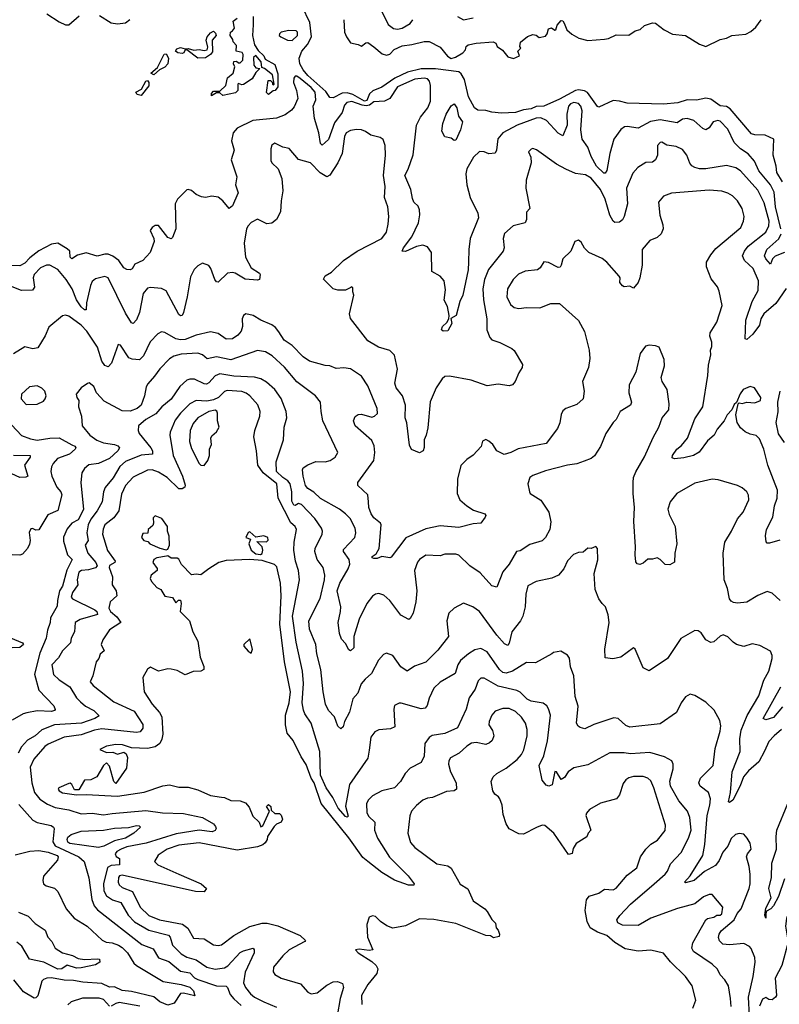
# Model space of a CAD drawing. Extents: x 2293139 to 2515392, y 824115 to 1006937.
# Tile 285 of 417: x 2360113 to 2364941, y 984039 to 990295. Entities that reach past the tile are written whole.
import ezdxf

# ---------------------------------------------------------------- set-up
doc = ezdxf.new("R2010")
doc.units = 0

msp = doc.modelspace()

# ---------------------------------------------------------------- linework, layer by layer
at = {"layer": '0CON10XD'}
for points in [[(2360285, 990332), (2360365, 990282.2), (2360405, 990261.4), (2360425, 990262.2), (2360490.5, 990319.5)], [(2360620.6, 990320.6), (2360695, 990275.7), (2360735, 990267.8), (2360785.8, 990274.3), (2360814.2, 990295.8)], [(2364962.1, 989265), (2364925.6, 989325), (2364921.2, 989365), (2364902.2, 989435), (2364906.7, 989536.7), (2364852, 989562), (2364785, 989563.5), (2364765, 989570.4), (2364628.4, 989728.4), (2364605, 989742.4), (2364565, 989747.6), (2364505, 989790.2), (2364475, 989795.7), (2364415, 989782.7), (2364355, 989785.2), (2364296, 989766), (2364205, 989759), (2363975, 989764), (2363925, 989778.2), (2363885, 989780.5), (2363795, 989738.1), (2363785, 989742.9), (2363721.5, 989831.5), (2363702.8, 989842.8), (2363665, 989848.6), (2363645, 989844.7), (2363545, 989790.3), (2363445, 989745.6), (2363395, 989744.1), (2363365, 989729), (2363315, 989722.9), (2363265, 989704.9), (2363175, 989701.4), (2363115, 989707.5), (2363075, 989718.4), (2363025, 989720.8), (2363004.4, 989735), (2362965.5, 989805), (2362939.7, 989915), (2362920, 989950), (2362905, 989963.2), (2362755, 989983.1), (2362665, 989983.3), (2362578.6, 989961.4), (2362497.1, 989922.9), (2362415, 989865.7), (2362357.7, 989842.3), (2362336.7, 989823.3), (2362319.2, 989780.8), (2362305, 989776.8), (2362230.1, 989820.1), (2362195, 989830.4), (2362162.2, 989827.8), (2362105, 989799.4), (2362085, 989800.8), (2362058.6, 989838.6), (2361945, 989939.8), (2361915, 989975.3), (2361893.6, 990015), (2361888.7, 990051.3), (2361905.6, 990095), (2361942.3, 990137.7), (2361967.3, 990185), (2361957, 990277), (2361909.1, 990379.1)], [(2362402.3, 990372.3), (2362455, 990264.2), (2362488.2, 990238.2), (2362515, 990234.6), (2362545, 990240.4), (2362595, 990270.4), (2362612, 990295)], [(2361596.4, 990315), (2361596.8, 990263.2), (2361593.8, 990195), (2361606, 990135), (2361629.1, 990099.1), (2361666, 990065), (2361673.6, 990043.6), (2361735, 990010), (2361755, 989950), (2361755, 989867.5), (2361737.5, 989845), (2361725, 989842.5), (2361695, 989820), (2361681.7, 989831.7), (2361691.7, 989908.3), (2361708.3, 989908.3), (2361718.3, 989898.3), (2361720, 989885), (2361725, 989880), (2361730, 989885), (2361720, 989945), (2361670, 989985), (2361651.7, 989991.7), (2361647, 990027), (2361615, 990067.5), (2361600, 990055), (2361602.5, 990005), (2361615, 989990), (2361640, 989985), (2361615, 989960), (2361591.7, 989918.3), (2361535, 989882.5), (2361525, 989880), (2361505, 989890), (2361500, 989885), (2361500, 989845), (2361485, 989830), (2361405, 989813.3), (2361385, 989830), (2361365, 989830), (2361331.7, 989811.7), (2361332.5, 989825), (2361345, 989840), (2361385, 989840), (2361423.6, 989876.4), (2361433.8, 989926.2), (2361470, 989955), (2361480, 989995), (2361472.5, 990015), (2361475, 990030), (2361491.7, 990031.7), (2361505, 990020), (2361515, 990020), (2361531.7, 990038.3), (2361533, 990073), (2361527, 990087), (2361490, 990095), (2361491.7, 990131.7), (2361470, 990155), (2361468.3, 990168.3), (2361450, 990195), (2361453.3, 990216.7), (2361466.4, 990223.6), (2361478.3, 990241.7), (2361470, 990285), (2361495.6, 990304.4)], [(2362174.5, 990295), (2362178, 990215), (2362190, 990185), (2362215, 990147.5), (2362265, 990137.5), (2362285, 990127.5), (2362312.3, 990147.7), (2362325, 990150), (2362365, 990121.9), (2362417.5, 990077.5), (2362445, 990069.1), (2362465, 990076.4), (2362494.2, 990105.8), (2362545, 990129.1), (2362605, 990136.3), (2362685, 990155.5), (2362715, 990155.5), (2362785, 990121.2), (2362832.4, 990062.4), (2362855, 990049.4), (2362883, 990057), (2362928.8, 990085), (2362945.9, 990104.1), (2362950, 990125), (2362963.8, 990135), (2363015, 990145.6), (2363123.6, 990153.6), (2363140, 990145), (2363147.5, 990125), (2363181.7, 990101.7), (2363215, 990058), (2363251.7, 990048.3), (2363290, 990065), (2363280, 990095), (2363297.5, 990115), (2363292.5, 990125), (2363297, 990153), (2363341.7, 990188.3), (2363375, 990201.2), (2363395, 990197.5), (2363415, 990182.5), (2363455, 990191.2), (2363466.7, 990205), (2363473.6, 990236.4), (2363493, 990243), (2363515, 990227.5), (2363520, 990230), (2363529.3, 990260.7), (2363555, 990290), (2363565, 990286.7), (2363573.6, 990273.6), (2363590.5, 990230.5), (2363622.7, 990202.7), (2363666.9, 990176.9), (2363725, 990162.7), (2363829.3, 990170.7), (2363855, 990175.5), (2363905, 990199.4), (2363985, 990197.5), (2364025, 990223.8), (2364057, 990233), (2364085, 990258.8), (2364135, 990276), (2364155, 990273.8), (2364210.2, 990230.2), (2364262, 990202), (2364345, 990194.4), (2364435, 990140.3), (2364475, 990125.4), (2364565, 990168.5), (2364605, 990178.5), (2364638.8, 990195), (2364727.5, 990202.5), (2364760.8, 990219.2), (2364791.9, 990248.1), (2364825.6, 990295)], [(2362895.4, 990315.4), (2362935, 990294.3), (2362995, 990307.5)], [(2361245, 990050), (2361175, 990103.3), (2361165, 990102.5), (2361156, 990085), (2361145, 990080), (2361117.5, 990085), (2361103.8, 990095), (2361111.2, 990108.8), (2361135, 990118), (2361165, 990110), (2361185, 990112.5), (2361220.3, 990100.3), (2361255, 990106), (2361285, 990099.2), (2361305, 990103.8), (2361309.5, 990119.5), (2361298.8, 990165), (2361304.2, 990185), (2361325, 990211.2), (2361345, 990222.5), (2361358.3, 990208.3), (2361361.2, 990195), (2361336, 990165), (2361339.7, 990090.3), (2361326.9, 990073.1), (2361295, 990053.3), (2361245, 990050)], [(2361845, 990163.8), (2361879.5, 990195), (2361880, 990215), (2361870, 990225), (2361823.4, 990226.6), (2361775, 990216), (2361763.8, 990205), (2361763.3, 990195), (2361772.5, 990185), (2361815, 990164.4), (2361845, 990163.8)], [(2360965, 989944.3), (2360946.7, 989955), (2360989.1, 989990.9), (2361032, 990075), (2361045, 990078.8), (2361060, 990050), (2361054.3, 990015), (2361036.2, 989993.8), (2361002.9, 989977.1), (2360965, 989944.3)], [(2364950.3, 988965), (2364917.8, 989105), (2364909, 989199), (2364886.1, 989245), (2364811.9, 989335), (2364783.2, 989395), (2364742.8, 989442.8), (2364695.1, 989475.1), (2364655, 989515.6), (2364615, 989598.6), (2364565, 989650), (2364550, 989655), (2364520, 989645), (2364495, 989608.6), (2364475, 989595.6), (2364455, 989603.5), (2364398, 989655), (2364355, 989667.8), (2364325, 989662.2), (2364291.2, 989638.8), (2364185, 989658.9), (2364122.4, 989647.6), (2364045, 989605.6), (2363975, 989616.5), (2363956.4, 989613.6), (2363933.2, 989596.8), (2363889.3, 989535), (2363864.6, 989444.6), (2363845, 989336.2), (2363835, 989320.5), (2363825, 989319.1), (2363780, 989365), (2363745.2, 989425.3), (2363725, 989486), (2363687.9, 989535), (2363679.2, 989595), (2363687.8, 989715), (2363679.6, 989745), (2363665, 989761.5), (2363635, 989769.4), (2363615, 989760.6), (2363600.6, 989745), (2363590.5, 989695), (2363592, 989625), (2363565, 989557.5), (2363535, 989574.3), (2363462.5, 989655), (2363425, 989670.7), (2363395, 989669.5), (2363275, 989624.6), (2363184.7, 989575.3), (2363153.1, 989536.9), (2363144.6, 989465.4), (2363135, 989447.5), (2363095, 989442.5), (2363065.4, 989455.4), (2363035, 989457.5), (2362997.9, 989422.1), (2362955, 989347.5), (2362948.5, 989315), (2362955.8, 989245), (2362975.6, 989165), (2363025.5, 989065.5), (2363030, 989035), (2362975.7, 988905), (2362967.3, 988835), (2362966.7, 988755), (2362964.6, 988705), (2362930, 988545), (2362910.5, 988505), (2362886.7, 988415), (2362853.3, 988396.7), (2362860, 988365), (2362835, 988317.5), (2362805, 988316), (2362795, 988323.3), (2362800.8, 988345), (2362828.2, 988371.8), (2362841.2, 988395), (2362842.9, 988415), (2362832.8, 988472.8), (2362812, 988512), (2362818.9, 988578.9), (2362810.5, 988635), (2362786.1, 988666.1), (2362732, 988695), (2362730.6, 988815), (2362705, 988850.8), (2362675, 988863.1), (2362635, 988854.3), (2362565, 988822.7), (2362544.3, 988825), (2362551.8, 988845), (2362605, 988915.7), (2362647.9, 989005), (2362656.8, 989055), (2362655, 989086.7), (2362645, 989110), (2362619.4, 989135), (2362609.4, 989159.4), (2362600, 989215), (2362560.9, 989305), (2362581.8, 989345), (2362614.6, 989435.4), (2362635.5, 989624.5), (2362660.6, 989675), (2362707.9, 989735), (2362723.6, 989776.4), (2362725, 989877.5), (2362717.5, 989905), (2362705, 989918.5), (2362685, 989924), (2362625, 989916.7), (2362515, 989868.2), (2362465, 989794.3), (2362431.9, 989778.1), (2362365, 989772.5), (2362337.6, 989752.4), (2362315, 989748.5), (2362290.8, 989750.8), (2362225.3, 989774.7), (2362191.8, 989768.2), (2362178.3, 989751.7), (2362163.1, 989705), (2362115, 989640.4), (2362075.7, 989534.3), (2362055.8, 989515), (2362035, 989497.5), (2362025, 989508), (2362014.1, 989575), (2361987.8, 989667.8), (2361979.4, 989745), (2361995.3, 989784.7), (2361991.2, 989835), (2361965, 989864.3), (2361895, 989922.1), (2361875, 989935.5), (2361864.4, 989935.6), (2361855, 989922.5), (2361853.6, 989896.4), (2361872.7, 989845), (2361881.9, 989795), (2361858.7, 989741.3), (2361840.8, 989719.2), (2361800.4, 989689.6), (2361745, 989669.3), (2361595, 989653.5), (2361495, 989605.4), (2361469.5, 989575), (2361460.5, 989525), (2361477.5, 989465), (2361457.3, 989405), (2361494.2, 989295.8), (2361484.2, 989245), (2361502, 989195), (2361479.2, 989140.8), (2361465, 989112.5), (2361445, 989096.2), (2361404.1, 989144.1), (2361375, 989166.7), (2361335, 989172.9), (2361295, 989166), (2361268.8, 989168.8), (2361235, 989183.3), (2361205, 989210), (2361185, 989216.7), (2361175, 989213.8), (2361115.6, 989155), (2361101.1, 989125), (2361105.4, 988965), (2361085, 988910), (2361075, 988902.5), (2361055, 988912), (2360995, 988987.8), (2360975, 988988.1), (2360956, 988974), (2360943.3, 988955), (2360966.8, 988905), (2360968.1, 988885), (2360941.8, 988815), (2360895, 988764.7), (2360845, 988741.1), (2360827.9, 988712.1), (2360815, 988705.6), (2360795, 988707.3), (2360775, 988717.5), (2360742.6, 988765), (2360705, 988791.9), (2360675, 988804.2), (2360655, 988805.7), (2360605, 988791.6), (2360535, 988814.1), (2360481.4, 988798.6), (2360444.5, 988774.5), (2360434.4, 988785), (2360431.4, 988825), (2360415, 988840), (2360355, 988874), (2360315, 988869.6), (2360235, 988825.2), (2360178.5, 988781.5), (2360145, 988747.2), (2360115, 988730), (2360045, 988733.8)], [(2360885, 989812.5), (2360860.3, 989820.3), (2360852.5, 989835), (2360886.8, 989853.2), (2360915, 989903.8), (2360925, 989908), (2360934.2, 989895), (2360934.3, 989875), (2360885, 989812.5)], [(2362875, 989527.5), (2362855, 989542.5), (2362815, 989550), (2362795.9, 989585.9), (2362803.3, 989635), (2362824, 989695), (2362855, 989748.6), (2362875, 989760), (2362890.9, 989735), (2362902.8, 989682.8), (2362926.9, 989645), (2362915.4, 989595), (2362885, 989530), (2362875, 989527.5)], [(2364985, 988586), (2364918.4, 988491.6), (2364842.1, 988425), (2364824.5, 988395), (2364815, 988354), (2364773.3, 988296.7), (2364735, 988263.8), (2364725, 988267.5), (2364728.9, 988385), (2364769.6, 988505), (2364806.8, 988575), (2364809.1, 988635), (2364775, 988713.1), (2364720.4, 988765), (2364708.2, 988795), (2364720.7, 988825), (2364744, 988856), (2364855.2, 988944.8), (2364875.2, 988984.8), (2364877.7, 989015), (2364845, 989131.4), (2364805, 989212.2), (2364693.6, 989333.6), (2364665, 989353.6), (2364605, 989367.8), (2364475, 989346.8), (2364435, 989346.9), (2364405.3, 989355.3), (2364385, 989366.7), (2364372.4, 989382.4), (2364352.7, 989435), (2364325, 989471.1), (2364285, 989489.4), (2364226.8, 989496.8), (2364195, 989515.8), (2364183.8, 989515), (2364167.1, 989495), (2364167.1, 989435), (2364155, 989404), (2364135, 989390), (2364093.4, 989386.6), (2364041.2, 989355), (2364010.7, 989319.3), (2363970, 989225), (2363976.4, 989125), (2363955.4, 989044.6), (2363945, 989024.2), (2363925, 989007.5), (2363895.7, 989005.7), (2363884.3, 989015), (2363863.6, 989053.6), (2363834.1, 989155), (2363805.7, 989215), (2363745, 989287.6), (2363709.2, 989309.2), (2363645, 989317.5), (2363585, 989344.5), (2363525, 989377.3), (2363398.6, 989468.6), (2363375.6, 989475.6), (2363365, 989472), (2363346.2, 989455), (2363361.2, 989421.2), (2363364.3, 989385), (2363333.3, 989275), (2363330.6, 989225), (2363356, 989095), (2363335, 989072.5), (2363333.5, 989025), (2363325, 989004.3), (2363248.8, 988985), (2363195, 988936), (2363186.2, 988905), (2363192.3, 988845), (2363187.1, 988825), (2363091.9, 988708.1), (2363068, 988645), (2363056.8, 988585), (2363060.4, 988515), (2363082.1, 988395), (2363083.3, 988325), (2363101.4, 988275), (2363115, 988261.4), (2363164.5, 988244.5), (2363242, 988205), (2363255, 988194), (2363308.8, 988105), (2363306.7, 988085), (2363285, 988050), (2363262.5, 987995), (2363245.5, 987974.5), (2363225, 987969.2), (2363155, 987979.5), (2363085, 987969.4), (2362983.7, 988003.7), (2362845, 988030.6), (2362815, 988026.9), (2362798.1, 988011.9), (2362760.8, 987955), (2362723.1, 987866.9), (2362707.9, 987702.1), (2362697.5, 987655), (2362684, 987625), (2362683.8, 987576.2), (2362677.5, 987555), (2362655, 987543.3), (2362604, 987564), (2362590.6, 987590.6), (2362574.4, 987734.4), (2362562.5, 987765), (2362565.5, 987845), (2362546.7, 987905), (2362507.1, 987955), (2362498.6, 987985), (2362514.4, 988075), (2362495, 988163.3), (2362465, 988192), (2362393.2, 988213.2), (2362326.7, 988255), (2362215.9, 988395.9), (2362209.2, 988425), (2362236.2, 988545), (2362230, 988565), (2362231.7, 988591.7), (2362225, 988596.7), (2362217, 988593), (2362183.6, 988576.4), (2362135, 988576), (2362105, 988583.8), (2362043.9, 988646.1), (2362055, 988667.5), (2362095, 988690), (2362170.8, 988765), (2362258.8, 988825), (2362415, 988905.6), (2362443.6, 988945), (2362455.5, 988995), (2362459.1, 989045), (2362452.3, 989105), (2362431.8, 989165), (2362436, 989235), (2362424.6, 989305), (2362437.3, 989435), (2362436.9, 989495), (2362423.1, 989533.1), (2362405, 989547.1), (2362345, 989561.1), (2362312, 989585), (2362285, 989594.5), (2362255, 989597.1), (2362215, 989590), (2362188.9, 989575), (2362176.9, 989553.1), (2362162.8, 989445), (2362135.9, 989385.9), (2362085, 989307.8), (2362065, 989297.5), (2362022.8, 989322.8), (2361961.4, 989385), (2361885, 989406.5), (2361825, 989476.7), (2361785, 989486), (2361735, 989510), (2361715, 989497.5), (2361708.8, 989475), (2361709.5, 989399.5), (2361716.2, 989385), (2361756.6, 989346.6), (2361780, 989285), (2361786.6, 989206.6), (2361774.6, 989145), (2361770.4, 989075), (2361746.5, 989025), (2361715, 989002.9), (2361685, 988998.6), (2361625, 989026.9), (2361585, 989007.1), (2361564.7, 988985.3), (2361555.5, 988965), (2361539.6, 988875), (2361547.7, 988785), (2361585, 988718.1), (2361636.7, 988685), (2361642.5, 988675), (2361637.5, 988645), (2361625, 988640), (2361547.2, 988647.2), (2361483.8, 988683.8), (2361465, 988688.9), (2361435, 988684.4), (2361375, 988628), (2361365, 988628.8), (2361353.1, 988645), (2361329.2, 988715), (2361315, 988733.8), (2361275, 988747.5), (2361245, 988730), (2361223, 988707), (2361199.8, 988660.2), (2361178.5, 988535), (2361153.5, 988435), (2361145, 988416), (2361136.4, 988413.6), (2361125, 988421.9), (2361045, 988572.9), (2361015, 988587.5), (2360945, 988592.5), (2360925, 988588.6), (2360898.5, 988555), (2360874.5, 988434.5), (2360855, 988388.8), (2360835, 988364), (2360825, 988368.8), (2360785, 988430.6), (2360675, 988653.8), (2360654, 988664), (2360595, 988649.2), (2360575, 988631.2), (2360562.7, 988605), (2360538.8, 988495), (2360535, 988450.8), (2360525, 988452.1), (2360505, 988470.4), (2360474.2, 988514.2), (2360445.8, 988585), (2360409.7, 988645), (2360355, 988708.5), (2360305, 988735.6), (2360284.6, 988735.4), (2360245, 988718.5), (2360204.5, 988675), (2360200, 988655), (2360207.3, 988595), (2360195, 988575.6), (2360124.7, 988574.7), (2360055, 988600.9)], [(2364945, 986986.9), (2364878.3, 986968.3), (2364865, 986968.8), (2364857.5, 986977.5), (2364853.9, 987015), (2364860, 987055), (2364900.7, 987135), (2364909.7, 987205), (2364927.3, 987255), (2364930.3, 987305), (2364868.8, 987465), (2364842.5, 987565), (2364815, 987632), (2364795, 987652.9), (2364755, 987662.2), (2364725, 987676.9), (2364695, 987700.8), (2364674.3, 987735), (2364665.9, 987784.1), (2364680, 987855), (2364685, 987860), (2364705, 987856.7), (2364735, 987864), (2364785, 987860), (2364820.8, 987875), (2364824, 987895), (2364783.8, 987955), (2364755, 987964.2), (2364712.5, 987945), (2364691.7, 987918.3), (2364668.3, 987861.7), (2364655, 987850), (2364638.8, 987815), (2364609.2, 987785), (2364590, 987745), (2364546.4, 987693.6), (2364528, 987655), (2364485, 987620), (2364432.4, 987547.6), (2364395, 987526.5), (2364335, 987510.8), (2364274, 987504), (2364261.2, 987511.2), (2364263.1, 987525), (2364290.8, 987565), (2364320.4, 987589.6), (2364358.2, 987635), (2364405, 987759.5), (2364454.8, 987835.2), (2364487.4, 988035), (2364490.8, 988099.2), (2364505.4, 988165), (2364504.5, 988195), (2364512.4, 988217.6), (2364511.9, 988245), (2364499.2, 988285), (2364500.8, 988305), (2364545, 988373.8), (2364578.7, 988478.7), (2364559.7, 988569.7), (2364547.6, 988597.6), (2364508.3, 988648.3), (2364478.1, 988725), (2364478.6, 988755), (2364505, 988801.2), (2364538.1, 988841.9), (2364696.5, 988975), (2364714.5, 989015), (2364718.5, 989045), (2364705, 989096.2), (2364675.5, 989145), (2364643.1, 989175), (2364613.3, 989193.3), (2364575.3, 989205.3), (2364495, 989212), (2364255, 989193.3), (2364205, 989172.9), (2364173.5, 989135), (2364182.3, 989052.3), (2364201.9, 988991.9), (2364202.5, 988965), (2364191.2, 988935), (2364165, 988910.8), (2364118.7, 988891.3), (2364070.6, 988835), (2364070.5, 988735), (2364054, 988655), (2364043.3, 988625), (2364015, 988590), (2363991.7, 988601.7), (2363955, 988597.5), (2363943.6, 988603.6), (2363927.5, 988625), (2363930, 988655), (2363923.8, 988665), (2363844.5, 988755), (2363815, 988778.2), (2363730, 988815), (2363703.2, 988843.2), (2363681.7, 988881.7), (2363665, 988893.3), (2363641.2, 988885), (2363616, 988825), (2363564.5, 988775.5), (2363555.6, 988734.4), (2363547.5, 988722.5), (2363535, 988720), (2363475, 988752.2), (2363445, 988755.7), (2363421.9, 988718.1), (2363404.5, 988705.5), (2363325, 988696.4), (2363282.9, 988677.1), (2363250, 988645), (2363214.3, 988585), (2363209.5, 988535), (2363233.1, 988485), (2363255, 988465.6), (2363285, 988459.4), (2363335, 988465.7), (2363420, 988465), (2363488.3, 988491.7), (2363545, 988492), (2363665, 988384.2), (2363703.2, 988313.2), (2363733.6, 988195), (2363737.8, 988142.2), (2363728.6, 988085), (2363690, 987995), (2363701.9, 987935), (2363694, 987886), (2363655, 987848.8), (2363585, 987824), (2363565, 987808.8), (2363553.7, 987786.3), (2363546.8, 987733.2), (2363532, 987698), (2363458.7, 987601.3), (2363281.7, 987568.3), (2363235, 987544.5), (2363192.9, 987532.9), (2363146, 987555), (2363120, 987595), (2363095, 987617.5), (2363075, 987626.7), (2363055, 987617.5), (2363047.3, 987582.7), (2362995, 987528), (2362955, 987500), (2362917, 987463), (2362895.6, 987375), (2362892.9, 987285), (2362910, 987245), (2362955, 987206.7), (2362998.2, 987178.2), (2363068.8, 987155), (2363076.2, 987145), (2363072, 987135), (2363043.2, 987096.8), (2362995, 987092.2), (2362905, 987067.5), (2362785, 987079.2), (2362695, 987060.8), (2362567.7, 987002.3), (2362475, 986879.2), (2362465, 986875.7), (2362415, 986883.1), (2362385, 986870.6), (2362365, 986870.6), (2362354, 986875), (2362354.3, 986885), (2362379.5, 986900.5), (2362397.9, 986935), (2362410, 987085), (2362407.5, 987095), (2362365, 987129.4), (2362347.1, 987155), (2362333.2, 987195), (2362330.9, 987230.9), (2362326.2, 987276.2), (2362263.3, 987335), (2362262, 987355), (2362364.6, 987495), (2362371.5, 987545), (2362367.2, 987587.2), (2362350.9, 987620.9), (2362245.6, 987715), (2362235.6, 987745), (2362245.7, 987774.3), (2362265, 987786.2), (2362285, 987787.5), (2362351.7, 987768.3), (2362368.8, 987775), (2362386.6, 987793.4), (2362384.3, 987825), (2362325, 987968.8), (2362285, 988029.2), (2362215, 988077.5), (2362173.7, 988083.7), (2362125, 988079.6), (2362085, 988095.6), (2362055, 988097.5), (2361955, 988124.6), (2361915, 988153.6), (2361845.3, 988225.3), (2361795, 988258.1), (2361760.7, 988310.7), (2361738.6, 988338.6), (2361715, 988356.2), (2361645, 988386.4), (2361596.7, 988415), (2361550, 988425), (2361535, 988416.2), (2361527.1, 988395), (2361528.5, 988345), (2361520, 988315), (2361500.4, 988289.6), (2361465, 988267.5), (2361425.4, 988265.4), (2361375, 988300.9), (2361325, 988310.8), (2361235, 988291.2), (2361165, 988262.1), (2361135, 988259.7), (2361105, 988267.5), (2361035, 988306.7), (2361015, 988310.6), (2360990.5, 988299.5), (2360942.9, 988247.1), (2360900.6, 988159.4), (2360875.3, 988134.7), (2360828.8, 988138.8), (2360807.4, 988147.4), (2360755, 988226.7), (2360739.3, 988230.7), (2360697.2, 988112.8), (2360675, 988088.6), (2360655, 988097.1), (2360635.5, 988125), (2360607.5, 988215), (2360581.6, 988251.6), (2360540, 988315), (2360505, 988353.4), (2360425, 988412.1), (2360405, 988418.2), (2360385, 988413.3), (2360299.6, 988340.4), (2360274.5, 988285.5), (2360229.1, 988210.9), (2360195.8, 988204.2), (2360145, 988215.5), (2360075, 988171.5)], [(2364975, 988815.9), (2364915, 988791.5), (2364897.8, 988775), (2364885, 988742.5), (2364855, 988775.8), (2364847.5, 988795), (2364861.4, 988835), (2364937.6, 988902.4), (2364952.1, 988935)], [(2361875, 987994.4), (2361797.4, 988087.4), (2361718.3, 988158.3), (2361674.6, 988184.6), (2361625, 988193.5), (2361455, 988133.7), (2361365, 988153.5), (2361305, 988140), (2361275, 988165.5), (2361245, 988175.3), (2361140.5, 988169.5), (2361092.1, 988157.9), (2361065, 988139.4), (2361003.1, 988076.9), (2360970.9, 988029.1), (2360928.3, 987981.7), (2360917.6, 987962.4), (2360906.1, 987905), (2360884.6, 987845), (2360859.5, 987825), (2360815, 987808.1), (2360765, 987809.5), (2360651.2, 987871.2), (2360602, 987925), (2360585, 987963.8), (2360555, 987987.5), (2360545, 987982.5), (2360505, 987956.2), (2360473.3, 987915), (2360476.7, 987895), (2360488.8, 987875), (2360488.1, 987835), (2360506.9, 987775), (2360511.4, 987715), (2360558.2, 987655), (2360604.1, 987624.1), (2360645, 987607.2), (2360716.1, 987596.1), (2360736.9, 987586.9), (2360746.8, 987575), (2360736.7, 987555), (2360684.2, 987505.8), (2360615, 987475.3), (2360553.8, 987466.2), (2360525.9, 987444.1), (2360509.1, 987415), (2360502.1, 987355), (2360518.3, 987181.7), (2360485, 987117.5), (2360445, 987096), (2360415, 987059.4), (2360392.4, 987007.6), (2360392.1, 986982.1), (2360417.5, 986895), (2360446.2, 986865), (2360412.6, 986797.4), (2360385.8, 986695), (2360366.9, 986665), (2360353.1, 986605), (2360351.5, 986568.5), (2360309.1, 986495), (2360306.9, 986465), (2360289.5, 986415), (2360281.2, 986365), (2360241, 986269), (2360207.1, 986137.1), (2360235.5, 986035), (2360330, 985935), (2360338, 985912), (2360333.8, 985905), (2360315, 985899.6), (2360225, 985903.8), (2360158.6, 985891.4), (2360135, 985883.8), (2360066.2, 985843.8)], [(2364947.1, 986605), (2364895, 986652), (2364865, 986661.4), (2364805, 986636.9), (2364735, 986594.6), (2364675, 986587.7), (2364650.9, 986590.9), (2364635, 986600), (2364625.6, 986615), (2364611.4, 986681.4), (2364590.6, 986735), (2364583.5, 986905), (2364594, 986976), (2364637.5, 987045), (2364676.4, 987123.6), (2364711.4, 987165), (2364748.2, 987245), (2364745, 987273.3), (2364734.1, 987294.1), (2364705, 987319.4), (2364675.9, 987334.1), (2364551.7, 987371.7), (2364515, 987374.5), (2364405, 987349.6), (2364290.6, 987285), (2364247.7, 987232.3), (2364231.8, 987185), (2364240.8, 987150.8), (2364279.4, 987075), (2364290.5, 986965), (2364277.1, 986905), (2364275, 986847.5), (2364245, 986831.2), (2364215, 986833.8), (2364185, 986866), (2364165, 986876.2), (2364135, 986866.2), (2364105, 986866.2), (2364075, 986842), (2364053.9, 986833.9), (2364038, 986838), (2364029.7, 986849.7), (2364025.4, 986895.4), (2364027.8, 986945), (2364016.3, 987106.3), (2364021.3, 987195), (2364011.5, 987285), (2364011.5, 987355), (2364013.8, 987385), (2364028.4, 987421.6), (2364085, 987518), (2364139.6, 987640.4), (2364175.7, 987705), (2364196.2, 987765), (2364238, 987815), (2364241.2, 987855), (2364229.2, 987945), (2364196.2, 987995), (2364191.2, 988021.2), (2364212, 988095), (2364210, 988135), (2364177.5, 988215), (2364155, 988223.3), (2364115, 988225.8), (2364090.5, 988219.5), (2364056.1, 988173.9), (2364028.8, 988055), (2363986, 987975), (2363984.1, 987924.1), (2364001.2, 987865), (2363996.2, 987845), (2363929.2, 987805), (2363904.5, 987755.5), (2363884.6, 987735.4), (2363839.5, 987665), (2363805, 987583.3), (2363765.6, 987524.4), (2363745, 987506), (2363700.3, 987489.7), (2363655, 987472.9), (2363595, 987464.2), (2363455, 987427.8), (2363375, 987398.9), (2363355.8, 987385), (2363341.9, 987345), (2363352.5, 987295), (2363358, 987285), (2363425, 987242.2), (2363476.2, 987165), (2363489.1, 987105), (2363483.1, 987055), (2363455.5, 987005), (2363435, 986983.6), (2363355, 986959.4), (2363295, 986920), (2363270.8, 986915), (2363224.3, 986835), (2363183.4, 986786.6), (2363145, 986690), (2363115, 986697.1), (2363040.6, 986780.6), (2362974.7, 986824.7), (2362905, 986891.8), (2362885, 986898.8), (2362815, 986899.5), (2362785, 986887.8), (2362695, 986892.5), (2362654.6, 986865.4), (2362641.7, 986848.3), (2362623.6, 986795), (2362637.1, 986665), (2362631.5, 986595), (2362614, 986525), (2362595, 986490), (2362586, 986484), (2362535, 986511.2), (2362465.3, 986605.3), (2362427.5, 986637.5), (2362395, 986649.2), (2362375, 986645.4), (2362355, 986632.1), (2362319.7, 986585), (2362270, 986485), (2362237.8, 986375), (2362236.4, 986303.6), (2362215, 986284), (2362205, 986291.2), (2362185, 986332), (2362157.9, 986357.9), (2362146.4, 986395), (2362136.9, 986465), (2362152.9, 986535), (2362153.8, 986565), (2362131.8, 986665), (2362148.1, 986715), (2362200.9, 986805), (2362211.3, 986835), (2362208.2, 986865), (2362172.2, 986915), (2362170.6, 986929.4), (2362244.3, 987005), (2362250, 987035), (2362246.5, 987065), (2362213.3, 987125), (2362184.7, 987154.7), (2362145, 987185.4), (2362025, 987253.2), (2361982.6, 987292.6), (2361945, 987315.4), (2361929.3, 987335), (2361914.5, 987395), (2361910.5, 987435), (2361915, 987447.1), (2361945, 987467.5), (2361995, 987486.9), (2362054.1, 987485.9), (2362086.8, 987493.2), (2362118.8, 987515), (2362136, 987545), (2362040.9, 987745), (2362029.2, 987805), (2362025.8, 987865), (2361992.5, 987905), (2361875, 987994.4)], [(2364955, 985784.4), (2364908.6, 985745), (2364875, 985708.6), (2364847.9, 985647.9), (2364810.7, 985579.3), (2364745, 985522.9), (2364714, 985485), (2364692.8, 985427.2), (2364645.6, 985335), (2364625, 985321.2), (2364617.5, 985325), (2364630.9, 985385), (2364642.5, 985515), (2364691.6, 985645), (2364690.8, 985725), (2364699.8, 985780.2), (2364736.1, 985873.9), (2364810.4, 985999.6), (2364842.1, 986097.9), (2364875.5, 986155), (2364896, 986235), (2364896.2, 986255), (2364885, 986283.3), (2364817.9, 986317.9), (2364768.8, 986328.8), (2364715, 986312.5), (2364670, 986325), (2364648.9, 986338.9), (2364615, 986374.3), (2364585, 986385.6), (2364565, 986378.1), (2364525, 986341.2), (2364505, 986336.7), (2364475, 986353.8), (2364445, 986398.8), (2364425, 986411.2), (2364405, 986414), (2364315, 986362), (2364231.2, 986235), (2364115, 986157.5), (2364076.4, 986176.4), (2364025.9, 986295.9), (2364015, 986303.3), (2363935, 986244), (2363883.9, 986233.9), (2363835, 986240), (2363832.9, 986295), (2363860, 986465), (2363853.3, 986513.3), (2363836.7, 986565), (2363814.4, 986584.4), (2363794.3, 986614.3), (2363770.8, 986675), (2363764.3, 986775), (2363787.3, 986862.7), (2363786.2, 986933.8), (2363775, 986946.7), (2363746.1, 986933.9), (2363725, 986936.7), (2363695, 986911.2), (2363665, 986910), (2363633, 986897), (2363595, 986856.7), (2363571.4, 986805), (2363538.8, 986765), (2363495, 986745.6), (2363395, 986724.2), (2363343.3, 986696.7), (2363330, 986645), (2363326.7, 986565), (2363311.2, 986505), (2363295.3, 986474.7), (2363240.8, 986405), (2363225, 986333.3), (2363215, 986319.2), (2363195, 986329.4), (2363145.4, 986385), (2363035, 986534.5), (2362994, 986564), (2362935, 986587.5), (2362875, 986556.2), (2362841.2, 986525), (2362827.5, 986475), (2362839.5, 986375), (2362770.5, 986289.5), (2362695, 986212.9), (2362623.6, 986186.4), (2362575, 986155.6), (2362535, 986182.2), (2362485, 986255.7), (2362445, 986269.2), (2362425, 986262), (2362394, 986226), (2362350, 986140), (2362308.1, 986105), (2362284.4, 986075), (2362262.9, 986015), (2362230.7, 985979.3), (2362209.5, 985895), (2362177.8, 985835), (2362168.3, 985801.7), (2362155, 985790), (2362135.4, 985805.4), (2362114.6, 985864.6), (2362075, 985906), (2362056.9, 985945), (2362041.2, 986025), (2362026.6, 986165), (2362001.9, 986265), (2361995.3, 986325.3), (2361955, 986422), (2361951.2, 986475), (2362023.1, 986616.9), (2362051.3, 986735), (2362052.3, 986765), (2362042.9, 986815), (2362005, 986865.8), (2361988.8, 986915), (2361991.5, 986935), (2362035.5, 987025), (2362038.5, 987045), (2362032.5, 987065), (2361989.1, 987125), (2361905, 987214.1), (2361885, 987220.8), (2361865, 987208.2), (2361855, 987210), (2361843.5, 987235), (2361843.6, 987295), (2361832.4, 987345), (2361818.5, 987365), (2361785.6, 987385), (2361745.3, 987425), (2361744.2, 987485), (2361789.1, 987625), (2361793.7, 987706.3), (2361810.9, 987765), (2361806.2, 987805), (2361775, 987888), (2361735, 987944.4), (2361681.2, 987991.2), (2361645, 988012.7), (2361605, 988023.2), (2361475, 988030.3), (2361385, 988044.1), (2361355, 988032.5), (2361315, 987987.7), (2361300.6, 987979.4), (2361285, 987980.9), (2361225, 988010.7), (2361195, 988011.1), (2361176.3, 988003.7), (2361132.1, 987965), (2361075, 987883.6), (2361017.1, 987835), (2360978.8, 987791.2), (2360914.8, 987755.2), (2360868.9, 987715), (2360865.6, 987685.6), (2360871.9, 987665), (2360946.8, 987575), (2360957.7, 987555), (2360958.1, 987535), (2360885, 987527.4), (2360785, 987486.9), (2360750.6, 987455), (2360706.7, 987383.3), (2360657.3, 987322.7), (2360646, 987295), (2360638, 987232), (2360605.8, 987174.2), (2360565, 987121.8), (2360548.3, 987085), (2360539.8, 987035), (2360547.5, 986985), (2360530.3, 986955), (2360545.5, 986905), (2360596.5, 986846.5), (2360606.2, 986823.8), (2360595, 986811.5), (2360551.7, 986798.3), (2360505.2, 986794.8), (2360488.2, 986785), (2360478.8, 986735), (2360481.9, 986705), (2360449.2, 986655), (2360440.3, 986625), (2360448.8, 986615), (2360591.7, 986545), (2360603.3, 986535), (2360607.5, 986515), (2360497.3, 986482.7), (2360465.4, 986464.6), (2360461.8, 986405), (2360441.5, 986365), (2360435.5, 986335), (2360384.5, 986285), (2360359.1, 986240.9), (2360318.6, 986195), (2360328.6, 986135), (2360365, 986099.5), (2360432.7, 986055), (2360475.3, 985985.3), (2360499.9, 985959.9), (2360532.3, 985932.3), (2360585.6, 985905), (2360618.1, 985871.9), (2360590.6, 985855), (2360505.7, 985825.7), (2360335, 985813.9), (2360255, 985783.3), (2360211.5, 985745), (2360163.9, 985716.1), (2360125.2, 985674.8), (2360102.9, 985635)], [(2360155, 987850), (2360225, 987851.2), (2360265, 987872), (2360276.2, 987885), (2360280.8, 987905), (2360274, 987935), (2360255, 987954), (2360225, 987968.1), (2360175, 987962), (2360125.7, 987915), (2360122.9, 987885), (2360155, 987850)], [(2364752.3, 983965), (2364746.1, 984083.9), (2364775.7, 984215), (2364787.3, 984307.3), (2364784.7, 984335), (2364762.4, 984392.4), (2364752, 984405), (2364715, 984424.4), (2364625, 984415.6), (2364581.7, 984421.7), (2364561.3, 984441.3), (2364553.8, 984463.8), (2364558.5, 984485), (2364572.5, 984505), (2364653.8, 984576.2), (2364672.9, 984615), (2364697.9, 984645), (2364748.8, 984775), (2364755.4, 984805), (2364756.4, 984865), (2364750, 984915), (2364732.9, 984975), (2364738, 984995), (2364762.5, 985025), (2364755, 985063.3), (2364737.5, 985095), (2364715, 985119.2), (2364685, 985124.4), (2364662.2, 985117.8), (2364635, 985092.9), (2364615, 985043.8), (2364582.2, 985005), (2364558.1, 984951.9), (2364535, 984920), (2364465, 984881.8), (2364401.1, 984825), (2364345, 984810), (2364338, 984815), (2364374.3, 984855.7), (2364455.9, 984985), (2364467.9, 985055), (2364482.2, 985237.8), (2364500, 985305), (2364503.1, 985345), (2364491.5, 985385), (2364438.1, 985425), (2364429.5, 985445), (2364441.1, 985475), (2364520.9, 985555), (2364533.1, 985665), (2364566.2, 985775), (2364568.9, 985808.9), (2364562.4, 985842.4), (2364527.9, 985907.9), (2364475, 985959.2), (2364405, 986001.2), (2364375, 986010), (2364345, 985992.5), (2364318, 985955), (2364288, 985892), (2364185, 985820.9), (2363990.5, 985800.5), (2363965, 985809.4), (2363916.2, 985855), (2363889.1, 985859.1), (2363763.2, 985816.8), (2363705, 985790), (2363675, 985797.5), (2363663.3, 985805), (2363652.9, 985825), (2363662.4, 985932.4), (2363644.7, 985995), (2363634.4, 986125), (2363615, 986182.5), (2363607.4, 986237.4), (2363595, 986256.7), (2363553, 986283), (2363505.9, 986274.1), (2363496.2, 986265), (2363391.7, 986208.3), (2363335, 986210), (2363245, 986155.9), (2363205, 986143.6), (2363185, 986147.2), (2363162.7, 986165), (2363085, 986278.2), (2363045, 986298.9), (2363005, 986291.1), (2362965, 986266.5), (2362915, 986223.3), (2362897.7, 986195), (2362880.2, 986139.8), (2362786, 986085), (2362745, 986048), (2362716.2, 985983.8), (2362703.6, 985936.4), (2362690, 985920), (2362665, 985915.6), (2362537.7, 985952.3), (2362525, 985952), (2362495, 985936.7), (2362490.8, 985915), (2362497.5, 985802.5), (2362471.1, 985788.9), (2362395, 985782.5), (2362369.8, 985770.2), (2362345.7, 985735), (2362333.5, 985653.5), (2362325, 985602), (2362210, 985435), (2362183, 985297), (2362201.5, 985235), (2362195, 985227.8), (2362185, 985231.5), (2362138, 985285), (2362103.6, 985353.6), (2362061.1, 985415), (2362025.4, 985495), (2362020, 985645), (2361966.8, 985825), (2361925.4, 985885), (2361917.6, 985907.6), (2361908.9, 985955), (2361916.4, 986076.4), (2361910, 986155), (2361869.6, 986340.4), (2361847.3, 986505), (2361891.5, 986735), (2361884.6, 986795), (2361866.5, 986855), (2361854.7, 986925), (2361856.8, 986975), (2361872.1, 987055), (2361864.4, 987075), (2361837, 987097), (2361756.9, 987255), (2361748.5, 987345), (2361660.2, 987415), (2361626.9, 987465), (2361618.8, 987555), (2361601.5, 987645), (2361608.2, 987685), (2361640, 987775), (2361640.9, 987805), (2361627.2, 987847.2), (2361576.2, 987905), (2361552.7, 987922.7), (2361525, 987932.6), (2361432.2, 987937.8), (2361415, 987932.8), (2361376.5, 987895), (2361345, 987880.5), (2361302, 987872), (2361235, 987876.3), (2361195, 987854.7), (2361135.2, 987794.8), (2361100.5, 987749.5), (2361070, 987675), (2361067.7, 987655), (2361089.4, 987525), (2361147.4, 987395), (2361165, 987337.5), (2361162, 987325), (2361145, 987313.1), (2361125, 987314.4), (2361050.4, 987385), (2360995, 987419.8), (2360955, 987434.1), (2360925, 987431.8), (2360835, 987388.2), (2360786.5, 987335), (2360760.3, 987279.7), (2360744.3, 987175), (2360710.8, 987129.2), (2360655.4, 987085), (2360643.3, 987056.7), (2360639.2, 987025), (2360672.3, 986922.3), (2360720, 986855), (2360718.6, 986845), (2360685, 986827.5), (2360681.5, 986815), (2360702.5, 986755), (2360701.5, 986705), (2360725.5, 986665), (2360730, 986635), (2360688.6, 986595), (2360680.4, 986555), (2360690, 986535), (2360731.1, 986501.1), (2360756.7, 986465), (2360685, 986418.6), (2360642.5, 986355), (2360632.2, 986325), (2360649.4, 986285), (2360625, 986263.3), (2360615.8, 986235), (2360599.2, 986215), (2360578.9, 986125), (2360562.2, 986087.8), (2360579.6, 986065), (2360710.7, 985960.7), (2360840.5, 985900.5), (2360896.2, 985816.2), (2360896.2, 985793.8), (2360879.6, 985770.4), (2360855, 985764.8), (2360635, 985788.3), (2360589.8, 985780.2), (2360505, 985750.9), (2360395, 985735.7), (2360295, 985692.1), (2360273.1, 985676.9), (2360203.4, 985596.6), (2360180, 985545), (2360190, 985445), (2360207.6, 985385), (2360242.4, 985342.4), (2360289.7, 985309.7), (2360338.3, 985288.3), (2360425, 985273.7), (2360505, 985248.7), (2360575, 985253.2), (2360645, 985243.5), (2360700.9, 985250.9), (2360915, 985269.4), (2361020, 985255), (2361155, 985252), (2361275, 985224.6), (2361344.8, 985184.8), (2361358.7, 985168.7), (2361361.6, 985155), (2361355, 985142.5), (2361336.1, 985133.9), (2361255, 985144.8), (2361108, 985122), (2360916.8, 985063.2), (2360795, 985039.3), (2360757.5, 985025), (2360730.7, 985009.3), (2360719.3, 984995), (2360727, 984977), (2360747.1, 984965), (2360746.7, 984925), (2360695, 984921.5), (2360671.7, 984908.3), (2360646.8, 984803.2), (2360648.7, 984758.7), (2360665, 984726.8), (2360703.4, 984703.4), (2360756.2, 984685), (2360803.6, 984605), (2360843.3, 984563.3), (2360935, 984510.2), (2361058.7, 984478.7), (2361070.3, 984465), (2361084.5, 984414.5), (2361138.7, 984358.7), (2361175, 984337.8), (2361235, 984320.6), (2361301.9, 984275), (2361355, 984262.4), (2361415, 984271.2), (2361436, 984284), (2361515, 984367.2), (2361535, 984378.9), (2361596.2, 984395), (2361604.2, 984384.2), (2361604.4, 984365), (2361546.4, 984243.6), (2361536.2, 984175), (2361548.7, 984145), (2361581.2, 984105), (2361606.5, 984085), (2361665.5, 984055), (2361745, 984019.6)], [(2364975, 987608.8), (2364935, 987664), (2364921.8, 987735), (2364933.3, 987803.3), (2364932.3, 987865), (2364946, 987935)], [(2359933.6, 987855), (2360125, 987653.8), (2360181.7, 987631.7), (2360225, 987622.7), (2360305, 987636.9), (2360365, 987638.8), (2360445, 987592.7), (2360464.4, 987584.4), (2360470, 987575), (2360465.7, 987565), (2360428.9, 987535), (2360353.9, 987506.1), (2360325.5, 987475), (2360315.4, 987454.6), (2360312.3, 987425), (2360317.7, 987395), (2360348.8, 987325), (2360374.1, 987294.1), (2360380.8, 987275), (2360354.7, 987175.3), (2360291.6, 987148.4), (2360235, 987054), (2360215, 987052), (2360195, 987062.5), (2360185, 987060), (2360174.1, 987035.9), (2360180, 986985), (2360175, 986962.5), (2360162, 986935), (2360130.7, 986899.3), (2360115, 986891.5), (2360065, 986894)], [(2361285, 987461.2), (2361308.1, 987495), (2361318.9, 987525), (2361319.4, 987565), (2361332, 987595), (2361327.5, 987635), (2361335, 987650), (2361365, 987676.2), (2361380.6, 987705), (2361370.4, 987745), (2361371.5, 987795), (2361367, 987807), (2361355, 987813.9), (2361315, 987804.7), (2361245.4, 987765), (2361215, 987728.5), (2361197.3, 987685), (2361192.8, 987615), (2361205, 987570), (2361255, 987475.7), (2361265, 987464.3), (2361285, 987461.2)], [(2360075, 987528.8), (2360180, 987525), (2360180.8, 987515), (2360143.6, 987465), (2360165.6, 987395), (2360152.7, 987387.3), (2360114.4, 987385.6), (2360035, 987422.6)], [(2361045, 986926.7), (2361055, 986930), (2361066.2, 986955), (2361063.6, 987013.6), (2361052.5, 987045), (2361052.5, 987075), (2361017.5, 987125), (2360975, 987143.3), (2360960.7, 987129.3), (2360963.3, 987095), (2360958.8, 987081.2), (2360930, 987055), (2360928.3, 987031.7), (2360895, 987030), (2360887.5, 987005), (2360902.5, 986985), (2360928.3, 986978.3), (2360940, 986965), (2361005, 986936.2), (2361045, 986926.7)], [(2361643.8, 986896.2), (2361655, 986902.5), (2361658.8, 986925), (2361654, 986945), (2361620, 986980), (2361682.9, 986977.1), (2361692.9, 986987.1), (2361690.8, 987005), (2361664.4, 987015.6), (2361615, 987006.7), (2361575, 987040), (2361565, 987037.5), (2361550, 987005), (2361580, 986995), (2361570, 986965), (2361584, 986925), (2361615, 986900), (2361643.8, 986896.2)], [(2364634.5, 984025), (2364631.8, 984075), (2364618.5, 984155), (2364595, 984194.2), (2364564.5, 984225), (2364548, 984262), (2364515, 984294.5), (2364395.5, 984375), (2364385.3, 984395.3), (2364391.7, 984428.3), (2364473.6, 984576.4), (2364485, 984584.4), (2364525, 984592.5), (2364545, 984605.6), (2364566.2, 984605), (2364575, 984613.8), (2364583.1, 984655), (2364515, 984735.6), (2364495, 984737.3), (2364458.5, 984721.5), (2364405, 984677.1), (2364295, 984648.2), (2364125, 984585.3), (2364045, 984538.5), (2363945, 984542.5), (2363915, 984557.1), (2363907.6, 984575), (2363926.7, 984603.3), (2363994.4, 984675), (2364145, 984803.8), (2364215.5, 984865), (2364230.5, 984885), (2364249.3, 984930.7), (2364317.5, 985002.5), (2364365, 985094.3), (2364381.1, 985145), (2364371.8, 985225), (2364357.9, 985265), (2364302, 985332), (2364249.2, 985425), (2364245, 985457.5), (2364265.6, 985535), (2364265.7, 985565), (2364257.5, 985585), (2364211.1, 985611.1), (2364118.3, 985638.3), (2363995, 985630), (2363955, 985636.2), (2363865, 985635.6), (2363725, 985559.4), (2363635, 985541.9), (2363598.6, 985515), (2363575, 985480), (2363555, 985466.7), (2363525, 985516.7), (2363515, 985517.5), (2363496.5, 985433.5), (2363475.6, 985424.4), (2363460.3, 985430.3), (2363435, 985463.3), (2363415.5, 985555), (2363443.6, 985616.4), (2363468.2, 985711.8), (2363486.6, 985875), (2363475, 985916.2), (2363464.5, 985934.5), (2363441.1, 985951.1), (2363365, 985964.5), (2363337.7, 985977.7), (2363295, 986021.8), (2363273.6, 986033.6), (2363155, 986061), (2363065, 986110), (2363045, 986111.5), (2363028.2, 986095), (2363008.3, 986041.7), (2362969.4, 985985), (2362950, 985915), (2362895, 985796), (2362815, 985760), (2362735, 985746.5), (2362715, 985734.3), (2362687.9, 985695), (2362683.3, 985615), (2362665.3, 985574.7), (2362595, 985539.2), (2362563.9, 985506.1), (2362534, 985455), (2362495, 985413.1), (2362415.9, 985394.1), (2362356.5, 985363.5), (2362327.8, 985335), (2362318.1, 985311.9), (2362319.6, 985255), (2362332, 985232), (2362370, 985195), (2362368.1, 985145), (2362387, 985095), (2362463.9, 984973.9), (2362583.1, 984855), (2362620, 984805), (2362617.5, 984795), (2362584.6, 984794.6), (2362495, 984827.8), (2362415, 984876.2), (2362325, 984946.2), (2362295, 984971.1), (2362205, 985096.8), (2362030.4, 985315), (2361985.2, 985445), (2361966.5, 985476.5), (2361935, 985562.5), (2361901.7, 985611.7), (2361850.5, 985715), (2361812.4, 985762.4), (2361802.2, 985815), (2361802.5, 985875), (2361827, 985955), (2361834.8, 986025), (2361796.7, 986215), (2361767, 986455), (2361775.2, 986635), (2361770.6, 986715), (2361747.3, 986817.3), (2361732.5, 986832.5), (2361655, 986859.2), (2361575.7, 986864.3), (2361425, 986857.7), (2361380, 986845), (2361315, 986806), (2361265, 986766.7), (2361235, 986772.5), (2361205, 986766.7), (2361142.5, 986832.5), (2361125, 986866.7), (2361115, 986873.3), (2361075, 986872.5), (2361055, 986887.5), (2361047, 986887), (2360984.4, 986875.6), (2360966.7, 986865), (2360958.8, 986845), (2360987, 986807), (2360988, 986795), (2360948.8, 986765), (2360942, 986745), (2360950.8, 986725), (2360985, 986687.5), (2361010, 986675), (2361035, 986632.5), (2361083.6, 986623.6), (2361105, 986590), (2361123, 986607), (2361135, 986607.5), (2361140, 986585), (2361133.3, 986535), (2361192.9, 986475), (2361213.1, 986405), (2361246.3, 986346.3), (2361261.4, 986245), (2361284.2, 986185), (2361283.3, 986165), (2361264.2, 986155.8), (2361215, 986152.5), (2361165, 986132.9), (2361115, 986158.6), (2361075, 986168.6), (2361055, 986170.6), (2360995, 986156.2), (2360945, 986180), (2360925, 986168.8), (2360895.7, 986115), (2360904.1, 986024.1), (2360955.8, 985945), (2361002.2, 985892.2), (2361016, 985865), (2361023.1, 985755), (2361017.1, 985722.9), (2361003.4, 985696.6), (2360974.7, 985675.3), (2360925, 985663.8), (2360825, 985668.9), (2360767.5, 985687.5), (2360725, 985690.4), (2360665, 985679.4), (2360621.7, 985658.3), (2360665, 985638.9), (2360705, 985640.9), (2360735, 985627.5), (2360775, 985641.6), (2360790.3, 985630.3), (2360797.8, 985607.8), (2360791.8, 985538.2), (2360725, 985442.5), (2360712.2, 985455), (2360685, 985552.5), (2360665, 985573.3), (2360645, 985556.2), (2360603.8, 985485), (2360565, 985464.2), (2360525, 985462), (2360488.3, 985401.7), (2360461.9, 985401.9), (2360445, 985436.2), (2360435, 985443.8), (2360425, 985442), (2360362.5, 985415), (2360357.5, 985405), (2360363.3, 985395), (2360385, 985382.5), (2360475, 985369.1), (2360535, 985372.2), (2360735, 985361.5), (2360905, 985386.2), (2361023.3, 985426.7), (2361065, 985433.3), (2361125, 985419.2), (2361185, 985418), (2361245, 985400.8), (2361325, 985365.8), (2361395.5, 985355.5), (2361415, 985353.3), (2361455, 985334), (2361515, 985332), (2361547.9, 985317.9), (2361571.3, 985291.3), (2361595.6, 985235), (2361634.4, 985195), (2361645, 985166.7), (2361658.3, 985171.7), (2361700, 985265), (2361682.5, 985295), (2361695, 985307.5), (2361710, 985295), (2361711.7, 985271.7), (2361735, 985250), (2361765, 985250), (2361775, 985240), (2361783.3, 985215), (2361776, 985195), (2361745, 985182.5), (2361730.9, 985169.1), (2361687.5, 985105), (2361686.7, 985085), (2361673.3, 985065), (2361658.3, 985051.7), (2361625, 985038.6), (2361495, 985017.1), (2361255, 985065.2), (2361125, 985050.7), (2361051.4, 985025), (2360992.7, 984987.3), (2360970.9, 984945), (2360991.5, 984925), (2361125, 984865.7)], [(2360014, 986385), (2360131.4, 986335), (2360137.5, 986325), (2360115, 986305.3), (2360065, 986304)], [(2361585, 986270), (2361592.5, 986295), (2361575, 986360), (2361537.5, 986325), (2361537.5, 986315), (2361565, 986282.5), (2361585, 986270)], [(2364960.8, 985929.2), (2364905, 985861.8), (2364855, 985845.7), (2364839.2, 985855), (2364950.6, 986055)], [(2364391.9, 984015), (2364410, 984065), (2364386.7, 984155), (2364345, 984215.7), (2364249.5, 984309.5), (2364204.4, 984364.4), (2364125, 984383.6), (2364045, 984376.2), (2363961.8, 984391.8), (2363895, 984432.3), (2363845, 984476.7), (2363785, 984496.6), (2363740, 984525), (2363720.4, 984565), (2363708.3, 984635), (2363716.7, 984703.3), (2363733.3, 984725), (2363795, 984744.2), (2363829.4, 984770.6), (2363885, 984766.9), (2363905, 984775.6), (2363975, 984860), (2364036.7, 984905), (2364058.5, 984975), (2364092.7, 985025), (2364125, 985055.5), (2364167.5, 985082.5), (2364216.2, 985143.8), (2364217, 985177), (2364143.7, 985415), (2364125, 985458.9), (2364105, 985476.2), (2364075, 985486.1), (2364015, 985486.7), (2363985, 985478.5), (2363965.6, 985465), (2363948.1, 985441.9), (2363925, 985370), (2363905.5, 985344.5), (2363805, 985317.1), (2363735, 985276.7), (2363715, 985252.5), (2363712.3, 985237.7), (2363743.3, 985145), (2363726.7, 985125), (2363718.3, 985101.7), (2363649.2, 985060.8), (2363630.9, 985029.1), (2363625, 984997.5), (2363601.2, 984991.2), (2363508, 985125), (2363450, 985175), (2363435, 985176.2), (2363397, 985163), (2363315, 985118.8), (2363285, 985122), (2363223.2, 985153.2), (2363204.3, 985185), (2363187.1, 985245), (2363178.8, 985305), (2363164, 985345), (2363156.9, 985356.9), (2363133, 985373), (2363120, 985395), (2363110, 985455), (2363123.3, 985485), (2363145, 985506.2), (2363205, 985538.8), (2363275.4, 985594.6), (2363302.2, 985625), (2363318.2, 985655), (2363337.9, 985745), (2363338.5, 985785), (2363327.2, 985825), (2363302.8, 985862.8), (2363265, 985900), (2363225, 985918.5), (2363185, 985919.2), (2363135, 985900.8), (2363115, 985876), (2363097.5, 985835), (2363096, 985815), (2363117.9, 985777.9), (2363125.8, 985745), (2363116, 985715), (2363099.1, 985700.9), (2363075, 985690), (2363015, 985702.2), (2362985, 985697.1), (2362955, 985679.4), (2362906.1, 985633.9), (2362851.4, 985605), (2362840.4, 985585), (2362839.6, 985565), (2362852.3, 985515), (2362887.5, 985445), (2362890, 985405), (2362874.3, 985395.7), (2362825, 985391.1), (2362736.4, 985353.6), (2362705, 985349.2), (2362675, 985336), (2362635, 985301.4), (2362604.4, 985265), (2362592.9, 985237.1), (2362581.1, 985125), (2362596.4, 985066.4), (2362625, 985035.7), (2362765, 984930.6), (2362835, 984917.8), (2362854.6, 984904.6), (2362912.6, 984802.6), (2362962.3, 984772.3), (2362995.9, 984695.9), (2363068.8, 984645), (2363085, 984628.8), (2363115, 984577.5), (2363137.5, 984555), (2363142.5, 984525), (2363155, 984510), (2363162.5, 984485), (2363160, 984470), (2363125, 984460.8), (2363105, 984474), (2363075, 984475.8), (2362885, 984551.1), (2362745, 984578.1), (2362655, 984582.5), (2362565, 984538.1), (2362485, 984522.5), (2362446.8, 984536.8), (2362405.7, 984565.7), (2362375, 984596.7), (2362355, 984600), (2362335, 984592.5), (2362318.8, 984545), (2362324.2, 984465), (2362357.5, 984385), (2362335, 984380), (2362271.7, 984388.3), (2362247.5, 984385), (2362264, 984365), (2362351, 984311), (2362378.9, 984285), (2362389.5, 984265), (2362383.6, 984235), (2362326.2, 984165), (2362285.5, 984095), (2362287.8, 984037.8)], [(2360108.5, 985308.5), (2360197.6, 985207.6), (2360224.7, 985194.7), (2360313.8, 985175), (2360328.6, 985165), (2360332.9, 985155), (2360325, 985070)], [(2365419.3, 985310.7), (2365332.2, 985197.8), (2365283.6, 985096.4), (2365236.9, 985045), (2365195.3, 984914.7), (2365156.7, 984845), (2365153.8, 984745), (2365145.4, 984704.6), (2365128.4, 984691.6), (2365038.9, 984661.1), (2365015, 984644.3), (2365001.2, 984625), (2364985.9, 984584.1), (2364981.1, 984535), (2364997.4, 984432.6), (2364957.5, 984285), (2364914.2, 984205), (2364922.5, 984095), (2364916.8, 984083.2), (2364895, 984067.3), (2364875, 984068.7), (2364855, 984080.8), (2364835, 984070.4), (2364815, 984026.9)], [(2364974, 984835), (2364935, 984724.3), (2364905, 984663.3), (2364888.1, 984645), (2364860.3, 984629.7), (2364856, 984616), (2364855, 984586.7), (2364848.8, 984605), (2364855, 984648.8), (2364890.4, 984715), (2364874.8, 984775.2), (2364891.8, 984845), (2364894, 984935), (2364923.2, 985025), (2364920.3, 985105), (2364925.9, 985144.1), (2364995, 985314.2)], [(2360615, 985034.7), (2360431.2, 985061.2), (2360419.6, 985069.6), (2360414.2, 985085), (2360419.8, 985100.2), (2360441.4, 985118.6), (2360505, 985138.6), (2360645, 985144.4), (2360715, 985158.1), (2360805, 985163), (2360855, 985175.2), (2360873.2, 985173.2), (2360882, 985165), (2360838.5, 985125), (2360785, 985094.2), (2360715, 985077), (2360647.6, 985042.4), (2360615, 985034.7)], [(2360325, 985070), (2360338.6, 985045), (2360490, 984975), (2360522.5, 984945), (2360553.1, 984843.1), (2360571.6, 984705), (2360586.6, 984665), (2360607.9, 984637.9), (2360889.3, 984419.3), (2360961.2, 984391.2), (2360995, 984334.5), (2361061.1, 984311.1), (2361135, 984249.7), (2361195, 984239.2), (2361225, 984207.3), (2361245, 984196), (2361365, 984155.9), (2361425, 984154.4), (2361434.6, 984144.6), (2361451, 984101), (2361475, 984073.8), (2361522, 984032)], [(2360085, 984987.8), (2360177.9, 985012.1), (2360234.3, 985015.7), (2360294.3, 985005), (2360350.5, 984985), (2360358.8, 984975), (2360353.2, 984955), (2360265, 984852), (2360259.5, 984825), (2360265, 984803.8), (2360281.3, 984791.3), (2360335, 984775.6), (2360356.2, 984756.2), (2360408.1, 984645), (2360459.4, 984585), (2360543.1, 984535), (2360636.7, 984446.7), (2360663.8, 984433.8), (2360701.6, 984428.4), (2360741.4, 984415), (2360765, 984400), (2360798, 984365), (2360839.4, 984299.4), (2360854.7, 984284.7), (2361025, 984182.9), (2361140, 984165), (2361195, 984148.2), (2361218.8, 984125), (2361227.3, 984092.7), (2361155, 984110), (2361135, 984107.1), (2361095.4, 984045), (2361055, 984033.3), (2361005, 984054.3), (2360965, 984086.6), (2360825, 984120.6), (2360765, 984125.5), (2360715, 984148.8), (2360685, 984147.1), (2360635, 984171.6), (2360515, 984179.2), (2360455, 984190.9), (2360395, 984191.2), (2360315, 984206.8), (2360285, 984204.5), (2360265, 984197.1), (2360254.6, 984185.4), (2360227.8, 984092.2), (2360215, 984079.4), (2360205, 984078.1), (2360136.8, 984116.8), (2360076.7, 984195)], [(2361125, 984865.7), (2361266.4, 984805), (2361300, 984775), (2361286.7, 984753.3), (2361230, 984755), (2360765, 984858.3), (2360748.5, 984855), (2360740.8, 984845), (2360738.8, 984815), (2360745, 984798.1), (2360765, 984781.6), (2360829.6, 984755), (2360880, 984655), (2360935, 984602.9), (2361002, 984575), (2361147.7, 984547.7), (2361183, 984523), (2361217.8, 984457.8), (2361285, 984454.6), (2361345, 984416.9), (2361375, 984411.9), (2361395, 984415.6), (2361475.2, 984474.8), (2361576, 984534), (2361655, 984553.6), (2361685.7, 984554.3), (2361755, 984536.8), (2361895.4, 984475), (2361930, 984445), (2361925, 984436.7), (2361825.8, 984385), (2361785, 984347.1), (2361726.2, 984275), (2361724.1, 984244.1), (2361735, 984228.8), (2361775, 984204.3), (2361898.6, 984168.6), (2361945, 984115.8), (2361965, 984104.3), (2362005, 984111.8), (2362065, 984160.9), (2362105, 984181.5), (2362133.2, 984183.2), (2362165, 984170), (2362172.2, 984145), (2362150.8, 984075), (2362131.8, 983965)], [(2360105, 984623.1), (2360167.8, 984597.8), (2360211.9, 984551.9), (2360275, 984508.8), (2360292.5, 984465), (2360317.3, 984437.3), (2360338, 984395), (2360386.1, 984366.1), (2360448.1, 984348.1), (2360485, 984329.7), (2360525, 984323.6), (2360608.4, 984328.4), (2360620, 984325), (2360623.6, 984306.4), (2360595, 984290), (2360505, 984271.2), (2360475, 984268.4), (2360415, 984287.3), (2360380.3, 984265), (2360355, 984262), (2360266.2, 984306.2), (2360175, 984326.4), (2360127.8, 984407.8), (2360095, 984433.6)], [(2360685, 984027.5), (2360645, 984070), (2360618.2, 984078.2), (2360513.4, 984076.6), (2360441.2, 984055), (2360418.6, 984035)], [(2360876.6, 984026.6), (2360745, 984049.3), (2360725, 984044.7), (2360695, 984026.6)]]:
    msp.add_lwpolyline(points, dxfattribs=at)

doc.saveas('drawing.dxf')
